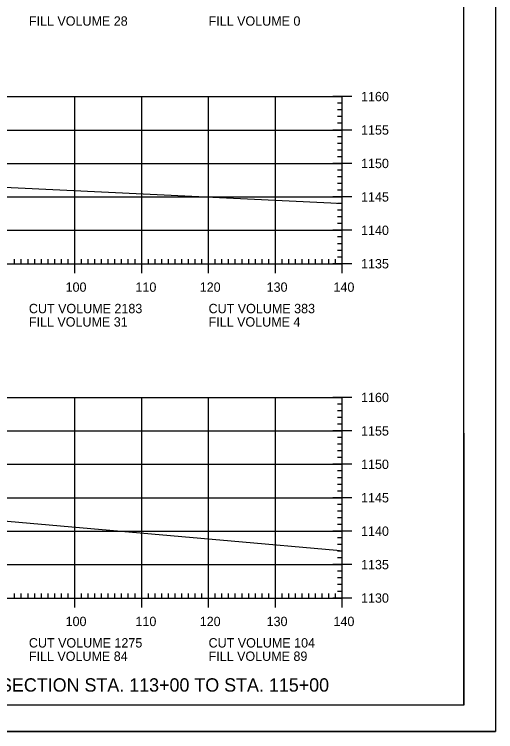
# Model space of a CAD drawing. Extents: x 1322838 to 1324533, y 339903 to 351025.
# Drawn here: x 1323794.7 to 1323866.6, y 340329.8 to 340437.1 of the extents above; entities that cross this region are included whole.
import ezdxf

# ---------------------------------------------------------------- set-up
doc = ezdxf.new("R2010")
doc.units = 0
for name, color, linetype in [('R_Axis', 7, 'Continuous'), ('R_Axis Annot', 7, 'Continuous'), ('R_Border', 7, 'Continuous'), ('R_Draft', 7, 'Continuous'), ('R_Exist Surface', 7, 'Continuous'), ('R_Grid', 7, 'Continuous'), ('R_No Plot', 7, 'Continuous')]:
    doc.layers.add(name, color=color, linetype=linetype)

msp = doc.modelspace()

# ---------------------------------------------------------------- linework, layer by layer
at = {"layer": 'R_Axis'}
for p, q in [((1323845.12, 340424.78), (1323842.32, 340424.78)), ((1323843.72, 340399.78), (1323843.72, 340424.78)), ((1323843.72, 340423.78), (1323843.02, 340423.78)), ((1323843.72, 340422.78), (1323843.02, 340422.78)), ((1323843.72, 340421.78), (1323843.02, 340421.78)), ((1323843.72, 340420.78), (1323843.02, 340420.78)), ((1323845.12, 340419.78), (1323842.32, 340419.78)), ((1323843.72, 340418.78), (1323843.02, 340418.78)), ((1323843.72, 340417.78), (1323843.02, 340417.78)), ((1323843.72, 340416.78), (1323843.02, 340416.78)), ((1323843.72, 340415.78), (1323843.02, 340415.78)), ((1323845.12, 340414.78), (1323842.32, 340414.78)), ((1323843.72, 340413.78), (1323843.02, 340413.78)), ((1323843.72, 340412.78), (1323843.02, 340412.78)), ((1323843.72, 340411.78), (1323843.02, 340411.78)), ((1323843.72, 340410.78), (1323843.02, 340410.78)), ((1323845.12, 340409.78), (1323842.32, 340409.78)), ((1323843.72, 340408.78), (1323843.02, 340408.78)), ((1323843.72, 340407.78), (1323843.02, 340407.78)), ((1323843.72, 340406.78), (1323843.02, 340406.78)), ((1323843.72, 340405.78), (1323843.02, 340405.78)), ((1323845.12, 340404.78), (1323842.32, 340404.78)), ((1323843.72, 340403.78), (1323843.02, 340403.78)), ((1323843.72, 340402.78), (1323843.02, 340402.78)), ((1323843.72, 340401.78), (1323843.02, 340401.78)), ((1323803.72, 340398.38), (1323803.72, 340401.18)), ((1323813.72, 340398.38), (1323813.72, 340401.18)), ((1323823.72, 340398.38), (1323823.72, 340401.18)), ((1323833.72, 340398.38), (1323833.72, 340401.18)), ((1323843.72, 340400.78), (1323843.02, 340400.78)), ((1323843.72, 340398.38), (1323843.72, 340401.18)), ((1323563.72, 340399.78), (1323843.72, 340399.78)), ((1323794.72, 340399.78), (1323794.72, 340400.48)), ((1323795.72, 340399.78), (1323795.72, 340400.48)), ((1323796.72, 340399.78), (1323796.72, 340400.48)), ((1323797.72, 340399.78), (1323797.72, 340400.48)), ((1323798.72, 340399.78), (1323798.72, 340400.48)), ((1323799.72, 340399.78), (1323799.72, 340400.48)), ((1323800.72, 340399.78), (1323800.72, 340400.48)), ((1323801.72, 340399.78), (1323801.72, 340400.48)), ((1323802.72, 340399.78), (1323802.72, 340400.48)), ((1323804.72, 340399.78), (1323804.72, 340400.48)), ((1323805.72, 340399.78), (1323805.72, 340400.48)), ((1323806.72, 340399.78), (1323806.72, 340400.48)), ((1323807.72, 340399.78), (1323807.72, 340400.48)), ((1323808.72, 340399.78), (1323808.72, 340400.48)), ((1323809.72, 340399.78), (1323809.72, 340400.48)), ((1323810.72, 340399.78), (1323810.72, 340400.48)), ((1323811.72, 340399.78), (1323811.72, 340400.48)), ((1323812.72, 340399.78), (1323812.72, 340400.48)), ((1323814.72, 340399.78), (1323814.72, 340400.48)), ((1323815.72, 340399.78), (1323815.72, 340400.48)), ((1323816.72, 340399.78), (1323816.72, 340400.48)), ((1323817.72, 340399.78), (1323817.72, 340400.48)), ((1323818.72, 340399.78), (1323818.72, 340400.48)), ((1323819.72, 340399.78), (1323819.72, 340400.48)), ((1323820.72, 340399.78), (1323820.72, 340400.48)), ((1323821.72, 340399.78), (1323821.72, 340400.48)), ((1323822.72, 340399.78), (1323822.72, 340400.48)), ((1323824.72, 340399.78), (1323824.72, 340400.48)), ((1323825.72, 340399.78), (1323825.72, 340400.48)), ((1323826.72, 340399.78), (1323826.72, 340400.48)), ((1323827.72, 340399.78), (1323827.72, 340400.48)), ((1323828.72, 340399.78), (1323828.72, 340400.48)), ((1323829.72, 340399.78), (1323829.72, 340400.48)), ((1323830.72, 340399.78), (1323830.72, 340400.48)), ((1323831.72, 340399.78), (1323831.72, 340400.48)), ((1323832.72, 340399.78), (1323832.72, 340400.48)), ((1323834.72, 340399.78), (1323834.72, 340400.48)), ((1323835.72, 340399.78), (1323835.72, 340400.48)), ((1323836.72, 340399.78), (1323836.72, 340400.48)), ((1323837.72, 340399.78), (1323837.72, 340400.48)), ((1323838.72, 340399.78), (1323838.72, 340400.48)), ((1323839.72, 340399.78), (1323839.72, 340400.48)), ((1323840.72, 340399.78), (1323840.72, 340400.48)), ((1323841.72, 340399.78), (1323841.72, 340400.48)), ((1323845.12, 340399.78), (1323842.32, 340399.78)), ((1323842.72, 340399.78), (1323842.72, 340400.48)), ((1323845.12, 340379.78), (1323842.32, 340379.78)), ((1323843.72, 340349.78), (1323843.72, 340379.78)), ((1323843.72, 340378.78), (1323843.02, 340378.78)), ((1323843.72, 340377.78), (1323843.02, 340377.78)), ((1323843.72, 340376.78), (1323843.02, 340376.78)), ((1323843.72, 340375.78), (1323843.02, 340375.78)), ((1323845.12, 340374.78), (1323842.32, 340374.78)), ((1323843.72, 340373.78), (1323843.02, 340373.78)), ((1323843.72, 340372.78), (1323843.02, 340372.78)), ((1323843.72, 340371.78), (1323843.02, 340371.78)), ((1323843.72, 340370.78), (1323843.02, 340370.78)), ((1323845.12, 340369.78), (1323842.32, 340369.78)), ((1323843.72, 340368.78), (1323843.02, 340368.78)), ((1323843.72, 340367.78), (1323843.02, 340367.78)), ((1323843.72, 340366.78), (1323843.02, 340366.78)), ((1323843.72, 340365.78), (1323843.02, 340365.78)), ((1323845.12, 340364.78), (1323842.32, 340364.78)), ((1323843.72, 340363.78), (1323843.02, 340363.78)), ((1323843.72, 340362.78), (1323843.02, 340362.78)), ((1323843.72, 340361.78), (1323843.02, 340361.78)), ((1323843.72, 340360.78), (1323843.02, 340360.78)), ((1323845.12, 340359.78), (1323842.32, 340359.78)), ((1323843.72, 340358.78), (1323843.02, 340358.78)), ((1323843.72, 340357.78), (1323843.02, 340357.78)), ((1323843.72, 340356.78), (1323843.02, 340356.78)), ((1323843.72, 340355.78), (1323843.02, 340355.78)), ((1323845.12, 340354.78), (1323842.32, 340354.78)), ((1323843.72, 340353.78), (1323843.02, 340353.78)), ((1323843.72, 340352.78), (1323843.02, 340352.78)), ((1323843.72, 340351.78), (1323843.02, 340351.78)), ((1323794.72, 340349.78), (1323794.72, 340350.48)), ((1323795.72, 340349.78), (1323795.72, 340350.48)), ((1323796.72, 340349.78), (1323796.72, 340350.48)), ((1323797.72, 340349.78), (1323797.72, 340350.48)), ((1323798.72, 340349.78), (1323798.72, 340350.48)), ((1323799.72, 340349.78), (1323799.72, 340350.48)), ((1323800.72, 340349.78), (1323800.72, 340350.48)), ((1323801.72, 340349.78), (1323801.72, 340350.48)), ((1323802.72, 340349.78), (1323802.72, 340350.48)), ((1323803.72, 340348.38), (1323803.72, 340351.18)), ((1323804.72, 340349.78), (1323804.72, 340350.48)), ((1323805.72, 340349.78), (1323805.72, 340350.48)), ((1323806.72, 340349.78), (1323806.72, 340350.48)), ((1323807.72, 340349.78), (1323807.72, 340350.48)), ((1323808.72, 340349.78), (1323808.72, 340350.48)), ((1323809.72, 340349.78), (1323809.72, 340350.48)), ((1323810.72, 340349.78), (1323810.72, 340350.48)), ((1323811.72, 340349.78), (1323811.72, 340350.48)), ((1323812.72, 340349.78), (1323812.72, 340350.48)), ((1323813.72, 340348.38), (1323813.72, 340351.18)), ((1323814.72, 340349.78), (1323814.72, 340350.48)), ((1323815.72, 340349.78), (1323815.72, 340350.48)), ((1323816.72, 340349.78), (1323816.72, 340350.48)), ((1323817.72, 340349.78), (1323817.72, 340350.48)), ((1323818.72, 340349.78), (1323818.72, 340350.48)), ((1323819.72, 340349.78), (1323819.72, 340350.48)), ((1323820.72, 340349.78), (1323820.72, 340350.48)), ((1323821.72, 340349.78), (1323821.72, 340350.48)), ((1323822.72, 340349.78), (1323822.72, 340350.48)), ((1323823.72, 340348.38), (1323823.72, 340351.18)), ((1323824.72, 340349.78), (1323824.72, 340350.48)), ((1323825.72, 340349.78), (1323825.72, 340350.48)), ((1323826.72, 340349.78), (1323826.72, 340350.48)), ((1323827.72, 340349.78), (1323827.72, 340350.48)), ((1323828.72, 340349.78), (1323828.72, 340350.48)), ((1323829.72, 340349.78), (1323829.72, 340350.48)), ((1323830.72, 340349.78), (1323830.72, 340350.48)), ((1323831.72, 340349.78), (1323831.72, 340350.48)), ((1323832.72, 340349.78), (1323832.72, 340350.48)), ((1323833.72, 340348.38), (1323833.72, 340351.18)), ((1323834.72, 340349.78), (1323834.72, 340350.48)), ((1323835.72, 340349.78), (1323835.72, 340350.48)), ((1323836.72, 340349.78), (1323836.72, 340350.48)), ((1323837.72, 340349.78), (1323837.72, 340350.48)), ((1323838.72, 340349.78), (1323838.72, 340350.48)), ((1323839.72, 340349.78), (1323839.72, 340350.48)), ((1323840.72, 340349.78), (1323840.72, 340350.48)), ((1323841.72, 340349.78), (1323841.72, 340350.48)), ((1323842.72, 340349.78), (1323842.72, 340350.48)), ((1323843.72, 340350.78), (1323843.02, 340350.78)), ((1323843.72, 340348.38), (1323843.72, 340351.18)), ((1323563.72, 340349.78), (1323843.72, 340349.78)), ((1323845.12, 340349.78), (1323842.32, 340349.78))]:
    msp.add_line(p, q, dxfattribs=at)
at = {"layer": 'R_Border'}
for q in [(1323861.9, 340539.24), (1323545.72, 340333.78)]:
    msp.add_line((1323861.9, 340333.78), q, dxfattribs=at)
at = {"layer": 'R_Exist Surface'}
for points in [[(1323787.91, 340411.47), (1323841.99, 340408.89), (1323843.72, 340408.81)], [(1323778.84, 340362.59), (1323827.08, 340358.33), (1323842.89, 340356.93), (1323843.72, 340356.85)]]:
    msp.add_lwpolyline(points, dxfattribs=at)
at = {"layer": 'R_Grid'}
for p, q in [((1323563.72, 340424.78), (1323843.72, 340424.78)), ((1323803.72, 340399.78), (1323803.72, 340424.78)), ((1323813.72, 340399.78), (1323813.72, 340424.78)), ((1323823.72, 340399.78), (1323823.72, 340424.78)), ((1323833.72, 340399.78), (1323833.72, 340424.78)), ((1323843.72, 340399.78), (1323843.72, 340424.78)), ((1323563.72, 340419.78), (1323843.72, 340419.78)), ((1323563.72, 340414.78), (1323843.72, 340414.78)), ((1323563.72, 340409.78), (1323843.72, 340409.78)), ((1323563.72, 340404.78), (1323843.72, 340404.78)), ((1323563.72, 340399.78), (1323843.72, 340399.78)), ((1323563.72, 340379.78), (1323843.72, 340379.78)), ((1323803.72, 340349.78), (1323803.72, 340379.78)), ((1323813.72, 340349.78), (1323813.72, 340379.78)), ((1323823.72, 340349.78), (1323823.72, 340379.78)), ((1323833.72, 340349.78), (1323833.72, 340379.78)), ((1323843.72, 340349.78), (1323843.72, 340379.78)), ((1323563.72, 340374.78), (1323843.72, 340374.78)), ((1323563.72, 340369.78), (1323843.72, 340369.78)), ((1323563.72, 340364.78), (1323843.72, 340364.78)), ((1323563.72, 340359.78), (1323843.72, 340359.78)), ((1323563.72, 340354.78), (1323843.72, 340354.78)), ((1323563.72, 340349.78), (1323843.72, 340349.78))]:
    msp.add_line(p, q, dxfattribs=at)
at = {"layer": 'R_No Plot'}
msp.add_line((1323533.31, 340329.8), (1323866.65, 340329.8), dxfattribs=at)
for points in [[(1323533.31, 340543.13), (1323866.65, 340543.13), (1323866.65, 340329.8), (1323533.31, 340329.8)], [(1323779.64, 340539.24), (1323799.26, 340539.24), (1323799.26, 340529.36), (1323815.37, 340529.36), (1323838.57, 340529.36), (1323838.57, 340496.69), (1323861.77, 340496.69), (1323861.9, 340333.78), (1323545.72, 340333.78), (1323545.72, 340539.24)]]:
    msp.add_lwpolyline(points, close=True, dxfattribs=at)

# ---------------------------------------------------------------- texts
at = {"layer": 'R_Axis Annot'}
for s, p in [('FILL VOLUME 28', (1323796.85, 340435.38)), ('FILL VOLUME 0', (1323823.72, 340435.38)), ('1160', (1323846.52, 340424.08)), ('1155', (1323846.52, 340419.08)), ('1150', (1323846.52, 340414.08)), ('1145', (1323846.52, 340409.08)), ('1140', (1323846.52, 340404.08)), ('1135', (1323846.52, 340399.08)), ('100', (1323802.34, 340395.58)), ('110', (1323812.79, 340395.58)), ('120', (1323822.4, 340395.58)), ('130', (1323832.4, 340395.58)), ('140', (1323842.4, 340395.58)), ('CUT VOLUME 2183', (1323796.85, 340392.38)), ('CUT VOLUME 383', (1323823.72, 340392.38)), ('FILL VOLUME 31', (1323796.85, 340390.38)), ('FILL VOLUME 4', (1323823.72, 340390.38)), ('1160', (1323846.52, 340379.08)), ('1155', (1323846.52, 340374.08)), ('1150', (1323846.52, 340369.08)), ('1145', (1323846.52, 340364.08)), ('1140', (1323846.52, 340359.08)), ('1135', (1323846.52, 340354.08)), ('1130', (1323846.52, 340349.08)), ('100', (1323802.34, 340345.58)), ('110', (1323812.79, 340345.58)), ('120', (1323822.4, 340345.58)), ('130', (1323832.4, 340345.58)), ('140', (1323842.4, 340345.58)), ('CUT VOLUME 1275', (1323796.85, 340342.38)), ('CUT VOLUME 104', (1323823.72, 340342.38)), ('FILL VOLUME 84', (1323796.85, 340340.38)), ('FILL VOLUME 89', (1323823.72, 340340.38))]:
    msp.add_text(s, height=1.4, dxfattribs=at).set_placement(p)
at = {"layer": 'R_Draft'}
msp.add_text('CROSS SECTION STA. 113+00 TO STA. 115+00', height=2, dxfattribs=at).set_placement((1323782.28, 340335.78))

doc.saveas('drawing.dxf')
